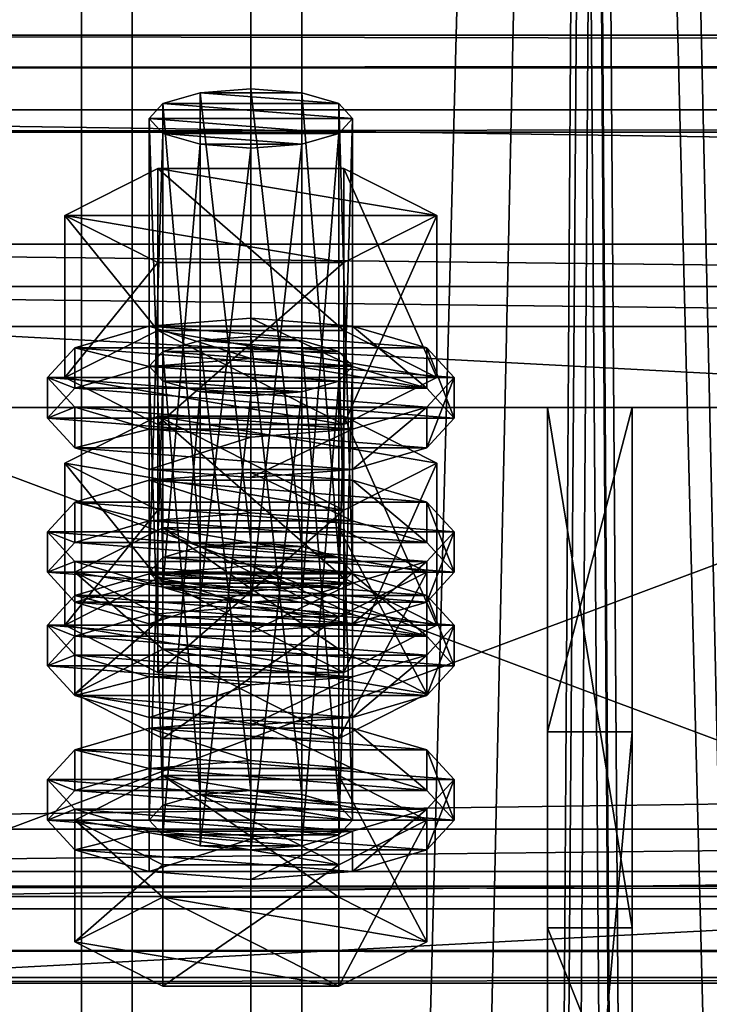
# Model space of a CAD drawing. Header units: millimetres. Extents: x 60485 to 71303, y 100 to 16900.
# Tile 490 of 656: x 60566 to 60607, y 12453 to 12512. Entities that reach past the tile are written whole.
import ezdxf

# ---------------------------------------------------------------- set-up
doc = ezdxf.new("R2010")
doc.units = ezdxf.units.MM
for name, color, linetype in [('1', 7, 'Continuous'), ('13', 7, 'Continuous'), ('3', 7, 'Continuous'), ('4', 7, 'Continuous'), ('6', 7, 'Continuous'), ('9', 7, 'Continuous')]:
    doc.layers.add(name, color=color, linetype=linetype)

msp = doc.modelspace()

# ---------------------------------------------------------------- meshes
at = {"layer": '1', "color": 7}
mesh = msp.add_polyface(dxfattribs=at)
corners = [(60602.5, 12457.928, 4369.768), (60602.5, 12488.627, 4470.18), (60597.5, 12488.627, 4470.18), (60597.5, 12457.928, 4369.768), (60602.5, 12469.497, 4476.031), (60597.5, 12469.497, 4476.031), (60602.5, 12413.039, 4393.962), (60597.5, 12413.039, 4393.962), (60602.5, 12407.189, 4374.825), (60597.5, 12407.189, 4374.825), (60602.5, 12445.441, 4363.129), (60597.5, 12445.441, 4363.129)]
mesh.append_faces([[corners[k] for k in face] for face in [(0, 2, 3, 3), (1, 5, 2, 2), (4, 7, 5, 5), (6, 9, 7, 7), (8, 11, 9, 9), (10, 3, 11, 11), (1, 6, 4, 4), (8, 0, 10, 10), (3, 9, 11, 11), (7, 2, 5, 5)]], dxfattribs={"vtx0": -1, "color": 7})
mesh.append_faces([[corners[k] for k in face] for face in [(6, 0, 8, 8), (9, 3, 7, 7)]], dxfattribs={"vtx0": -1, "vtx1": -1, "color": 7})
mesh.append_faces([[corners[k] for k in face] for face in [(6, 1, 0, 0), (7, 3, 2, 2)]], dxfattribs={"vtx0": -1, "vtx2": -1, "vtx3": -1, "color": 7})
mesh.append_faces([[corners[k] for k in face] for face in [(0, 1, 2, 2), (1, 4, 5, 5), (4, 6, 7, 7), (6, 8, 9, 9), (8, 10, 11, 11), (10, 0, 3, 3)]], dxfattribs={"vtx2": -1, "vtx3": -1, "color": 7})
at = {"layer": '13', "color": 20}
mesh = msp.add_polyface(dxfattribs=at)
corners = [(60580, 12503.926, 4433.005), (60577, 12504.161, 4433.773), (60577, 12477.385, 4441.96), (60574.804, 12504.803, 4435.873), (60574.804, 12478.027, 4444.06), (60574, 12505.68, 4438.742), (60574, 12478.904, 4446.929), (60574.804, 12506.557, 4441.611), (60574.804, 12479.781, 4449.798), (60577, 12507.2, 4443.712), (60577, 12480.423, 4451.898), (60580, 12507.435, 4444.48), (60580, 12480.658, 4452.667), (60583, 12504.161, 4433.773), (60585.196, 12504.803, 4435.873), (60586, 12505.68, 4438.742), (60585.196, 12506.557, 4441.611), (60583, 12507.2, 4443.712), (60585.485, 12497.181, 4431.407), (60574.515, 12497.181, 4431.407), (60574.515, 12487.618, 4434.331), (60569.03, 12499.959, 4440.492), (60569.03, 12490.396, 4443.415), (60574.515, 12502.736, 4449.577), (60574.515, 12493.173, 4452.5), (60585.485, 12493.173, 4452.5), (60590.97, 12499.959, 4440.492), (60585.485, 12487.618, 4434.331), (60569.608, 12488.641, 4437.678), (60568, 12490.396, 4443.415), (60568, 12488.005, 4444.146), (60569.608, 12486.251, 4438.409), (60569.608, 12492.15, 4449.153), (60569.608, 12489.759, 4449.884), (60574, 12493.434, 4453.354), (60574, 12491.043, 4454.085), (60580, 12493.904, 4454.891), (60580, 12491.513, 4455.622), (60574, 12487.357, 4433.477), (60586, 12487.357, 4433.477), (60590.392, 12488.641, 4437.678), (60592, 12490.396, 4443.415), (60590.392, 12492.15, 4449.153), (60586, 12493.434, 4453.354), (60590.392, 12489.759, 4449.884), (60592, 12488.005, 4444.146), (60577, 12489.543, 4385.958), (60583, 12489.543, 4385.958), (60574.804, 12490.185, 4388.058), (60585.196, 12490.185, 4388.058), (60574, 12491.062, 4390.927), (60586, 12491.062, 4390.927), (60574.804, 12491.939, 4393.796), (60585.196, 12491.939, 4393.796), (60577, 12492.581, 4395.896)]
mesh.append_faces([[corners[k] for k in face] for face in [(9, 12, 10, 10), (13, 1, 0, 0), (9, 17, 11, 11), (19, 22, 20, 20), (21, 24, 22, 22), (23, 25, 24, 24), (18, 21, 19, 19), (22, 27, 20, 20), (28, 30, 31, 31), (29, 33, 30, 30), (32, 35, 33, 33), (34, 37, 35, 35), (34, 43, 36, 36)]], dxfattribs={"vtx0": -1, "color": 20})
mesh.append_faces([[corners[k] for k in face] for face in [(1, 13, 3, 3), (3, 14, 5, 5), (5, 15, 7, 7), (7, 16, 9, 9), (21, 26, 23, 23), (24, 27, 22, 22), (38, 39, 28, 28), (28, 40, 29, 29), (29, 41, 32, 32), (32, 42, 34, 34), (37, 44, 35, 35), (35, 44, 33, 33), (33, 45, 30, 30), (46, 47, 48, 48), (48, 49, 50, 50), (50, 51, 52, 52), (52, 53, 54, 54)]], dxfattribs={"vtx0": -1, "vtx1": -1, "color": 20})
mesh.append_faces([[corners[k] for k in face] for face in [(0, 1, 2, 2), (1, 3, 4, 4), (3, 5, 6, 6), (5, 7, 8, 8), (7, 9, 10, 10), (9, 11, 12, 12), (18, 19, 20, 20), (19, 21, 22, 22), (21, 23, 24, 24), (28, 29, 30, 30), (29, 32, 33, 33), (32, 34, 35, 35), (34, 36, 37, 37)]], dxfattribs={"vtx2": -1, "vtx3": -1, "color": 20})
mesh = msp.add_polyface(dxfattribs=at)
corners = [(60586, 12505.68, 4438.742), (60585.196, 12504.803, 4435.873), (60585.196, 12478.027, 4444.06), (60583, 12504.161, 4433.773), (60583, 12477.385, 4441.96), (60580, 12503.926, 4433.005), (60580, 12477.15, 4441.191), (60580, 12507.435, 4444.48), (60583, 12507.2, 4443.712), (60583, 12480.423, 4451.898), (60580, 12480.658, 4452.667), (60585.196, 12506.557, 4441.611), (60585.196, 12479.781, 4449.798), (60586, 12478.904, 4446.929), (60574.804, 12504.803, 4435.873), (60574, 12505.68, 4438.742), (60574.804, 12506.557, 4441.611), (60577, 12507.2, 4443.712), (60590.97, 12499.959, 4440.492), (60585.485, 12497.181, 4431.407), (60585.485, 12487.618, 4434.331), (60590.97, 12490.396, 4443.415), (60574.515, 12487.618, 4434.331), (60574.515, 12502.736, 4449.577), (60585.485, 12502.736, 4449.577), (60585.485, 12493.173, 4452.5), (60569.03, 12499.959, 4440.492), (60574.515, 12493.173, 4452.5), (60592, 12490.396, 4443.415), (60590.392, 12488.641, 4437.678), (60590.392, 12486.251, 4438.409), (60592, 12488.005, 4444.146), (60580, 12493.904, 4454.891), (60586, 12493.434, 4453.354), (60586, 12491.043, 4454.085), (60580, 12491.513, 4455.622), (60590.392, 12492.15, 4449.153), (60590.392, 12489.759, 4449.884), (60569.608, 12488.641, 4437.678), (60586, 12487.357, 4433.477), (60568, 12490.396, 4443.415), (60569.608, 12492.15, 4449.153), (60574, 12493.434, 4453.354), (60569.608, 12489.759, 4449.884), (60568, 12488.005, 4444.146), (60583, 12489.543, 4385.958), (60577, 12489.543, 4385.958), (60580, 12489.308, 4385.189), (60574.804, 12490.185, 4388.058), (60585.196, 12490.185, 4388.058), (60574, 12491.062, 4390.927), (60586, 12491.062, 4390.927), (60574.804, 12491.939, 4393.796), (60585.196, 12491.939, 4393.796), (60577, 12492.581, 4395.896), (60583, 12492.581, 4395.896), (60580, 12492.816, 4396.665), (60574.515, 12488.118, 4401.761), (60590.97, 12485.34, 4392.676), (60585.485, 12488.118, 4401.761)]
mesh.append_faces([[corners[k] for k in face] for face in [(7, 9, 10, 10), (18, 20, 21, 21), (19, 22, 20, 20), (24, 21, 25, 25), (23, 18, 24, 24), (21, 27, 25, 25), (28, 30, 31, 31), (32, 34, 35, 35), (33, 37, 34, 34), (36, 31, 37, 37), (37, 35, 34, 34), (45, 46, 47, 47), (54, 55, 56, 56), (57, 58, 59, 59)]], dxfattribs={"vtx0": -1, "color": 20})
mesh.append_faces([[corners[k] for k in face] for face in [(14, 3, 1, 1), (15, 1, 0, 0), (16, 0, 11, 11), (17, 11, 8, 8), (26, 19, 18, 18), (27, 21, 20, 20), (38, 39, 29, 29), (40, 29, 28, 28), (41, 28, 36, 36), (42, 36, 33, 33), (43, 37, 31, 31), (44, 31, 30, 30), (48, 45, 49, 49), (50, 49, 51, 51), (52, 51, 53, 53), (54, 53, 55, 55)]], dxfattribs={"vtx0": -1, "vtx2": -1, "vtx3": -1, "color": 20})
mesh.append_faces([[corners[k] for k in face] for face in [(0, 1, 2, 2), (1, 3, 4, 4), (3, 5, 6, 6), (7, 8, 9, 9), (8, 11, 12, 12), (11, 0, 13, 13), (18, 19, 20, 20), (23, 24, 25, 25), (24, 18, 21, 21), (28, 29, 30, 30), (32, 33, 34, 34), (33, 36, 37, 37), (36, 28, 31, 31)]], dxfattribs={"vtx2": -1, "vtx3": -1, "color": 20})
mesh = msp.add_polyface(dxfattribs=at)
corners = [(60586, 12505.68, 4438.742), (60585.196, 12478.027, 4444.06), (60586, 12478.904, 4446.929), (60585.196, 12504.803, 4435.873), (60583, 12477.385, 4441.96), (60583, 12504.161, 4433.773), (60580, 12477.15, 4441.191), (60583, 12507.2, 4443.712), (60585.196, 12479.781, 4449.798), (60583, 12480.423, 4451.898), (60585.196, 12506.557, 4441.611), (60577, 12480.423, 4451.898), (60580, 12480.658, 4452.667), (60574.804, 12479.781, 4449.798), (60574, 12478.904, 4446.929), (60574.804, 12481.535, 4455.536), (60585.196, 12476.273, 4438.322), (60590.392, 12478.904, 4446.929), (60585.196, 12481.535, 4455.536), (60592, 12481.295, 4446.198), (60590.392, 12479.54, 4440.46), (60590.392, 12477.15, 4441.191), (60592, 12478.904, 4446.929), (60580, 12484.803, 4457.674), (60586, 12484.333, 4456.136), (60586, 12481.942, 4456.867), (60580, 12482.412, 4458.404), (60590.392, 12483.049, 4451.936), (60590.392, 12480.658, 4452.667), (60586, 12478.256, 4436.26), (60574, 12478.256, 4436.26), (60580, 12477.786, 4434.722), (60569.608, 12479.54, 4440.46), (60568, 12481.295, 4446.198), (60569.608, 12483.049, 4451.936), (60574, 12484.333, 4456.136), (60574, 12481.942, 4456.867), (60569.608, 12480.658, 4452.667), (60568, 12478.904, 4446.929), (60590.392, 12488.641, 4437.678), (60586, 12487.357, 4433.477), (60586, 12484.966, 4434.208), (60590.392, 12486.251, 4438.409), (60580, 12486.887, 4431.94), (60580, 12484.496, 4432.671), (60574, 12487.357, 4433.477), (60569.608, 12486.251, 4438.409), (60574, 12484.966, 4434.208), (60580, 12492.816, 4396.665), (60583, 12492.581, 4395.896), (60583, 12465.804, 4404.083), (60585.196, 12491.939, 4393.796), (60585.196, 12465.162, 4401.982), (60590.97, 12485.34, 4392.676), (60585.485, 12482.562, 4383.592), (60585.485, 12472.999, 4386.515), (60574.515, 12488.118, 4401.761), (60585.485, 12488.118, 4401.761), (60585.485, 12478.555, 4404.685), (60590.97, 12475.777, 4395.6), (60574, 12478.815, 4405.538), (60590.392, 12477.531, 4401.338), (60586, 12478.815, 4405.538), (60580, 12479.285, 4407.076)]
mesh.append_faces([[corners[k] for k in face] for face in [(0, 1, 2, 2), (3, 4, 1, 1), (5, 6, 4, 4), (7, 8, 9, 9), (10, 2, 8, 8), (9, 11, 12, 12), (15, 17, 18, 18), (19, 21, 22, 22), (23, 25, 26, 26), (24, 28, 25, 25), (27, 22, 28, 28), (29, 30, 31, 31), (39, 41, 42, 42), (40, 44, 41, 41), (40, 45, 43, 43), (47, 41, 44, 44), (57, 59, 58, 58), (60, 62, 63, 63)]], dxfattribs={"vtx0": -1, "color": 20})
mesh.append_faces([[corners[k] for k in face] for face in [(11, 9, 8, 8), (13, 8, 2, 2), (14, 2, 1, 1), (15, 16, 17, 17), (32, 29, 20, 20), (33, 20, 19, 19), (34, 19, 27, 27), (35, 27, 24, 24), (36, 25, 28, 28), (37, 28, 22, 22), (38, 22, 21, 21), (46, 42, 41, 41), (56, 54, 53, 53), (60, 61, 62, 62)]], dxfattribs={"vtx0": -1, "vtx2": -1, "vtx3": -1, "color": 20})
mesh.append_faces([[corners[k] for k in face] for face in [(19, 20, 21, 21), (23, 24, 25, 25), (24, 27, 28, 28), (27, 19, 22, 22), (39, 40, 41, 41), (40, 43, 44, 44), (48, 49, 50, 50), (49, 51, 52, 52), (53, 54, 55, 55), (56, 57, 58, 58), (57, 53, 59, 59)]], dxfattribs={"vtx2": -1, "vtx3": -1, "color": 20})
mesh = msp.add_polyface(dxfattribs=at)
corners = [(60580, 12503.926, 4433.005), (60577, 12477.385, 4441.96), (60580, 12477.15, 4441.191), (60577, 12504.161, 4433.773), (60574.804, 12478.027, 4444.06), (60574.804, 12504.803, 4435.873), (60574, 12478.904, 4446.929), (60574, 12505.68, 4438.742), (60574.804, 12479.781, 4449.798), (60574.804, 12506.557, 4441.611), (60577, 12480.423, 4451.898), (60585.196, 12479.781, 4449.798), (60586, 12478.904, 4446.929), (60585.196, 12478.027, 4444.06), (60569.608, 12478.904, 4446.929), (60585.196, 12476.273, 4438.322), (60574.804, 12481.535, 4455.536), (60574, 12478.256, 4436.26), (60569.608, 12479.54, 4440.46), (60569.608, 12477.15, 4441.191), (60568, 12481.295, 4446.198), (60568, 12478.904, 4446.929), (60569.608, 12483.049, 4451.936), (60569.608, 12480.658, 4452.667), (60574, 12484.333, 4456.136), (60574, 12481.942, 4456.867), (60580, 12484.803, 4457.674), (60580, 12482.412, 4458.404), (60586, 12478.256, 4436.26), (60590.392, 12479.54, 4440.46), (60592, 12481.295, 4446.198), (60590.392, 12483.049, 4451.936), (60586, 12484.333, 4456.136), (60586, 12481.942, 4456.867), (60590.392, 12480.658, 4452.667), (60592, 12478.904, 4446.929), (60580, 12486.887, 4431.94), (60574, 12487.357, 4433.477), (60574, 12484.966, 4434.208), (60580, 12484.496, 4432.671), (60569.608, 12488.641, 4437.678), (60569.608, 12486.251, 4438.409), (60568, 12488.005, 4444.146), (60590.392, 12486.251, 4438.409), (60586, 12484.966, 4434.208), (60574, 12491.062, 4390.927), (60574.804, 12491.939, 4393.796), (60574.804, 12465.162, 4401.982), (60577, 12492.581, 4395.896), (60577, 12465.804, 4404.083), (60580, 12492.816, 4396.665), (60580, 12466.039, 4404.851), (60574.515, 12482.562, 4383.592), (60569.03, 12485.34, 4392.676), (60569.03, 12475.777, 4395.6), (60574.515, 12488.118, 4401.761), (60574.515, 12478.555, 4404.685), (60585.485, 12478.555, 4404.685), (60585.485, 12482.562, 4383.592), (60574, 12478.815, 4405.538), (60580, 12479.285, 4407.076), (60580, 12476.895, 4407.807), (60569.608, 12477.531, 4401.338), (60590.392, 12477.531, 4401.338)]
mesh.append_faces([[corners[k] for k in face] for face in [(0, 1, 2, 2), (3, 4, 1, 1), (5, 6, 4, 4), (7, 8, 6, 6), (9, 10, 8, 8), (18, 21, 19, 19), (20, 23, 21, 21), (22, 25, 23, 23), (24, 27, 25, 25), (24, 32, 26, 26), (33, 25, 27, 27), (36, 38, 39, 39), (37, 41, 38, 38), (53, 56, 54, 54), (55, 57, 56, 56), (58, 53, 52, 52)]], dxfattribs={"vtx0": -1, "color": 20})
mesh.append_faces([[corners[k] for k in face] for face in [(10, 11, 8, 8), (8, 12, 6, 6), (6, 13, 4, 4), (14, 15, 16, 16), (17, 28, 18, 18), (18, 29, 20, 20), (20, 30, 22, 22), (22, 31, 24, 24), (25, 34, 23, 23), (23, 35, 21, 21), (42, 43, 41, 41), (41, 44, 38, 38), (53, 58, 55, 55), (62, 63, 59, 59)]], dxfattribs={"vtx0": -1, "vtx1": -1, "color": 20})
mesh.append_faces([[corners[k] for k in face] for face in [(17, 18, 19, 19), (18, 20, 21, 21), (20, 22, 23, 23), (22, 24, 25, 25), (24, 26, 27, 27), (36, 37, 38, 38), (37, 40, 41, 41), (45, 46, 47, 47), (46, 48, 49, 49), (48, 50, 51, 51), (52, 53, 54, 54), (53, 55, 56, 56), (59, 60, 61, 61)]], dxfattribs={"vtx2": -1, "vtx3": -1, "color": 20})
mesh = msp.add_polyface(dxfattribs=at)
corners = [(60574.804, 12478.027, 4444.06), (60585.196, 12478.027, 4444.06), (60583, 12477.385, 4441.96), (60590.392, 12478.904, 4446.929), (60585.196, 12476.273, 4438.322), (60585.196, 12469.1, 4440.515), (60590.392, 12471.732, 4449.122), (60574.804, 12481.535, 4455.536), (60585.196, 12481.535, 4455.536), (60585.196, 12474.363, 4457.728), (60574.804, 12474.363, 4457.728), (60590.392, 12479.54, 4440.46), (60586, 12478.256, 4436.26), (60586, 12475.865, 4436.991), (60590.392, 12477.15, 4441.191), (60580, 12477.786, 4434.722), (60580, 12475.395, 4435.453), (60569.608, 12477.15, 4441.191), (60586, 12491.062, 4390.927), (60585.196, 12490.185, 4388.058), (60585.196, 12463.408, 4396.245), (60583, 12489.543, 4385.958), (60583, 12462.766, 4394.144), (60580, 12489.308, 4385.189), (60580, 12462.531, 4393.376), (60580, 12492.816, 4396.665), (60583, 12465.804, 4404.083), (60580, 12466.039, 4404.851), (60583, 12492.581, 4395.896), (60585.196, 12465.162, 4401.982), (60585.196, 12491.939, 4393.796), (60586, 12464.285, 4399.114), (60590.97, 12485.34, 4392.676), (60585.485, 12472.999, 4386.515), (60590.97, 12475.777, 4395.6), (60585.485, 12482.562, 4383.592), (60574.515, 12472.999, 4386.515), (60574.515, 12478.555, 4404.685), (60585.485, 12478.555, 4404.685), (60592, 12475.777, 4395.6), (60590.392, 12474.023, 4389.862), (60590.392, 12471.632, 4390.593), (60592, 12473.386, 4396.331), (60586, 12472.739, 4385.662), (60586, 12470.348, 4386.393), (60580, 12472.269, 4384.125), (60580, 12469.878, 4384.855), (60580, 12479.285, 4407.076), (60586, 12478.815, 4405.538), (60586, 12476.425, 4406.269), (60580, 12476.895, 4407.807), (60590.392, 12477.531, 4401.338), (60590.392, 12475.14, 4402.069), (60574, 12472.739, 4385.662), (60569.608, 12474.023, 4389.862), (60568, 12475.777, 4395.6), (60569.608, 12477.531, 4401.338), (60569.608, 12475.14, 4402.069), (60568, 12473.386, 4396.331), (60569.608, 12471.632, 4390.593)]
mesh.append_faces([[corners[k] for k in face] for face in [(3, 5, 6, 6), (8, 6, 9, 9), (6, 10, 9, 9), (11, 13, 14, 14), (12, 16, 13, 13), (25, 26, 27, 27), (28, 29, 26, 26), (30, 31, 29, 29), (32, 33, 34, 34), (35, 36, 33, 33), (34, 37, 38, 38), (39, 41, 42, 42), (40, 44, 41, 41), (47, 49, 50, 50), (48, 52, 49, 49), (51, 42, 52, 52), (43, 53, 45, 45), (52, 50, 49, 49)]], dxfattribs={"vtx0": -1, "color": 20})
mesh.append_faces([[corners[k] for k in face] for face in [(0, 1, 2, 2), (10, 6, 5, 5), (17, 14, 13, 13), (37, 34, 33, 33), (54, 43, 40, 40), (55, 40, 39, 39), (56, 39, 51, 51), (57, 52, 42, 42), (58, 42, 41, 41), (59, 41, 44, 44)]], dxfattribs={"vtx0": -1, "vtx2": -1, "vtx3": -1, "color": 20})
mesh.append_faces([[corners[k] for k in face] for face in [(3, 4, 5, 5), (7, 8, 9, 9), (8, 3, 6, 6), (11, 12, 13, 13), (12, 15, 16, 16), (18, 19, 20, 20), (19, 21, 22, 22), (21, 23, 24, 24), (30, 18, 31, 31), (39, 40, 41, 41), (40, 43, 44, 44), (43, 45, 46, 46), (47, 48, 49, 49), (48, 51, 52, 52), (51, 39, 42, 42)]], dxfattribs={"vtx2": -1, "vtx3": -1, "color": 20})
mesh = msp.add_polyface(dxfattribs=at)
corners = [(60574.804, 12478.027, 4444.06), (60583, 12477.385, 4441.96), (60580, 12477.15, 4441.191), (60577, 12477.385, 4441.96), (60585.196, 12476.273, 4438.322), (60574.804, 12476.273, 4438.322), (60574.804, 12469.1, 4440.515), (60569.608, 12478.904, 4446.929), (60569.608, 12471.732, 4449.122), (60574.804, 12481.535, 4455.536), (60574.804, 12474.363, 4457.728), (60585.196, 12474.363, 4457.728), (60585.196, 12469.1, 4440.515), (60580, 12477.786, 4434.722), (60574, 12478.256, 4436.26), (60574, 12475.865, 4436.991), (60580, 12475.395, 4435.453), (60569.608, 12477.15, 4441.191), (60568, 12478.904, 4446.929), (60590.392, 12477.15, 4441.191), (60586, 12475.865, 4436.991), (60580, 12489.308, 4385.189), (60577, 12489.543, 4385.958), (60577, 12462.766, 4394.144), (60574.804, 12490.185, 4388.058), (60574.804, 12463.408, 4396.245), (60574, 12491.062, 4390.927), (60574, 12464.285, 4399.114), (60574.804, 12465.162, 4401.982), (60574.804, 12491.939, 4393.796), (60577, 12465.804, 4404.083), (60577, 12492.581, 4395.896), (60580, 12466.039, 4404.851), (60585.485, 12482.562, 4383.592), (60574.515, 12482.562, 4383.592), (60574.515, 12472.999, 4386.515), (60569.03, 12475.777, 4395.6), (60574.515, 12478.555, 4404.685), (60585.485, 12472.999, 4386.515), (60580, 12472.269, 4384.125), (60574, 12472.739, 4385.662), (60574, 12470.348, 4386.393), (60569.608, 12474.023, 4389.862), (60569.608, 12471.632, 4390.593), (60568, 12475.777, 4395.6), (60568, 12473.386, 4396.331), (60569.608, 12477.531, 4401.338), (60569.608, 12475.14, 4402.069), (60574, 12478.815, 4405.538), (60574, 12476.425, 4406.269), (60580, 12476.895, 4407.807), (60586, 12472.739, 4385.662), (60590.392, 12474.023, 4389.862), (60592, 12475.777, 4395.6), (60590.392, 12475.14, 4402.069), (60592, 12473.386, 4396.331), (60590.392, 12471.632, 4390.593)]
mesh.append_faces([[corners[k] for k in face] for face in [(0, 2, 3, 3), (5, 8, 6, 6), (7, 10, 8, 8), (9, 11, 10, 10), (4, 7, 5, 5), (13, 15, 16, 16), (14, 17, 15, 15), (15, 20, 16, 16), (26, 28, 27, 27), (29, 30, 28, 28), (31, 32, 30, 30), (34, 36, 35, 35), (36, 38, 35, 35), (40, 43, 41, 41), (42, 45, 43, 43), (44, 47, 45, 45), (46, 49, 47, 47), (48, 50, 49, 49)]], dxfattribs={"vtx0": -1, "color": 20})
mesh.append_faces([[corners[k] for k in face] for face in [(10, 12, 8, 8), (18, 19, 17, 17), (17, 20, 15, 15), (37, 38, 36, 36), (40, 51, 42, 42), (42, 52, 44, 44), (44, 53, 46, 46), (50, 54, 49, 49), (49, 54, 47, 47), (47, 55, 45, 45), (45, 56, 43, 43)]], dxfattribs={"vtx0": -1, "vtx1": -1, "color": 20})
mesh.append_faces([[corners[k] for k in face] for face in [(0, 1, 2, 2)]], dxfattribs={"vtx0": -1, "vtx2": -1, "vtx3": -1, "color": 20})
mesh.append_faces([[corners[k] for k in face] for face in [(4, 5, 6, 6), (5, 7, 8, 8), (7, 9, 10, 10), (13, 14, 15, 15), (21, 22, 23, 23), (22, 24, 25, 25), (24, 26, 27, 27), (33, 34, 35, 35), (39, 40, 41, 41), (40, 42, 43, 43), (42, 44, 45, 45), (44, 46, 47, 47), (46, 48, 49, 49)]], dxfattribs={"vtx2": -1, "vtx3": -1, "color": 20})
mesh = msp.add_polyface(dxfattribs=at)
corners = [(60585.196, 12476.273, 4438.322), (60574.804, 12469.1, 4440.515), (60585.196, 12469.1, 4440.515), (60586, 12491.062, 4390.927), (60585.196, 12463.408, 4396.245), (60586, 12464.285, 4399.114), (60585.196, 12490.185, 4388.058), (60583, 12462.766, 4394.144), (60583, 12489.543, 4385.958), (60580, 12462.531, 4393.376), (60585.196, 12465.162, 4401.982), (60580, 12466.039, 4404.851), (60583, 12465.804, 4404.083), (60577, 12465.804, 4404.083), (60574, 12464.285, 4399.114), (60574.804, 12463.408, 4396.245), (60577, 12462.766, 4394.144), (60590.392, 12464.285, 4399.114), (60585.196, 12461.654, 4390.507), (60585.196, 12454.482, 4392.7), (60590.392, 12457.113, 4401.306), (60574.804, 12454.482, 4392.7), (60574.804, 12466.917, 4407.72), (60585.196, 12466.917, 4407.72), (60585.196, 12459.744, 4409.913), (60574.804, 12459.744, 4409.913), (60592, 12466.676, 4398.383), (60590.392, 12464.922, 4392.645), (60590.392, 12462.531, 4393.376), (60592, 12464.285, 4399.114), (60586, 12463.638, 4388.444), (60586, 12461.247, 4389.175), (60580, 12463.168, 4386.907), (60580, 12460.777, 4387.638), (60580, 12470.184, 4409.858), (60586, 12469.714, 4408.321), (60586, 12467.324, 4409.052), (60580, 12467.794, 4410.589), (60590.392, 12468.43, 4404.12), (60590.392, 12466.039, 4404.851), (60574, 12463.638, 4388.444), (60569.608, 12464.922, 4392.645), (60568, 12466.676, 4398.383), (60569.608, 12468.43, 4404.12), (60574, 12469.714, 4408.321), (60574, 12467.324, 4409.052), (60569.608, 12466.039, 4404.851), (60568, 12464.285, 4399.114), (60569.608, 12462.531, 4393.376), (60574, 12461.247, 4389.175), (60586, 12472.739, 4385.662), (60580, 12469.878, 4384.855), (60586, 12470.348, 4386.393), (60574, 12470.348, 4386.393)]
mesh.append_faces([[corners[k] for k in face] for face in [(0, 1, 2, 2), (3, 4, 5, 5), (6, 7, 4, 4), (8, 9, 7, 7), (10, 11, 12, 12), (16, 7, 9, 9), (17, 19, 20, 20), (18, 21, 19, 19), (23, 20, 24, 24), (22, 17, 23, 23), (20, 25, 24, 24), (26, 28, 29, 29), (27, 31, 28, 28), (30, 33, 31, 31), (34, 36, 37, 37), (35, 39, 36, 36), (38, 29, 39, 39), (30, 40, 32, 32), (49, 31, 33, 33), (50, 51, 52, 52), (53, 52, 51, 51)]], dxfattribs={"vtx0": -1, "color": 20})
mesh.append_faces([[corners[k] for k in face] for face in [(13, 10, 5, 5), (14, 5, 4, 4), (15, 4, 7, 7), (22, 18, 17, 17), (25, 20, 19, 19), (41, 30, 27, 27), (42, 27, 26, 26), (43, 26, 38, 38), (44, 38, 35, 35), (45, 36, 39, 39), (46, 39, 29, 29), (47, 29, 28, 28), (48, 28, 31, 31)]], dxfattribs={"vtx0": -1, "vtx2": -1, "vtx3": -1, "color": 20})
mesh.append_faces([[corners[k] for k in face] for face in [(17, 18, 19, 19), (22, 23, 24, 24), (23, 17, 20, 20), (26, 27, 28, 28), (27, 30, 31, 31), (30, 32, 33, 33), (34, 35, 36, 36), (35, 38, 39, 39), (38, 26, 29, 29)]], dxfattribs={"vtx2": -1, "vtx3": -1, "color": 20})
mesh = msp.add_polyface(dxfattribs=at)
corners = [(60569.608, 12471.732, 4449.122), (60585.196, 12469.1, 4440.515), (60574.804, 12469.1, 4440.515), (60580, 12489.308, 4385.189), (60577, 12462.766, 4394.144), (60580, 12462.531, 4393.376), (60577, 12489.543, 4385.958), (60574.804, 12463.408, 4396.245), (60574.804, 12490.185, 4388.058), (60574, 12464.285, 4399.114), (60580, 12466.039, 4404.851), (60585.196, 12465.162, 4401.982), (60577, 12465.804, 4404.083), (60586, 12464.285, 4399.114), (60574.804, 12465.162, 4401.982), (60585.196, 12463.408, 4396.245), (60583, 12462.766, 4394.144), (60585.196, 12461.654, 4390.507), (60574.804, 12461.654, 4390.507), (60574.804, 12454.482, 4392.7), (60569.608, 12464.285, 4399.114), (60569.608, 12457.113, 4401.306), (60574.804, 12466.917, 4407.72), (60574.804, 12459.744, 4409.913), (60585.196, 12459.744, 4409.913), (60585.196, 12454.482, 4392.7), (60580, 12463.168, 4386.907), (60574, 12463.638, 4388.444), (60574, 12461.247, 4389.175), (60580, 12460.777, 4387.638), (60569.608, 12464.922, 4392.645), (60569.608, 12462.531, 4393.376), (60568, 12466.676, 4398.383), (60568, 12464.285, 4399.114), (60569.608, 12468.43, 4404.12), (60569.608, 12466.039, 4404.851), (60574, 12469.714, 4408.321), (60574, 12467.324, 4409.052), (60580, 12470.184, 4409.858), (60580, 12467.794, 4410.589), (60586, 12463.638, 4388.444), (60590.392, 12464.922, 4392.645), (60592, 12466.676, 4398.383), (60590.392, 12468.43, 4404.12), (60586, 12469.714, 4408.321), (60586, 12467.324, 4409.052), (60590.392, 12466.039, 4404.851), (60592, 12464.285, 4399.114), (60590.392, 12462.531, 4393.376), (60586, 12461.247, 4389.175), (60580, 12472.269, 4384.125), (60574, 12470.348, 4386.393), (60580, 12469.878, 4384.855), (60569.608, 12471.632, 4390.593), (60586, 12470.348, 4386.393)]
mesh.append_faces([[corners[k] for k in face] for face in [(0, 1, 2, 2), (3, 4, 5, 5), (6, 7, 4, 4), (8, 9, 7, 7), (18, 21, 19, 19), (20, 23, 21, 21), (22, 24, 23, 23), (17, 20, 18, 18), (21, 25, 19, 19), (26, 28, 29, 29), (27, 31, 28, 28), (30, 33, 31, 31), (32, 35, 33, 33), (34, 37, 35, 35), (36, 39, 37, 37), (36, 44, 38, 38), (45, 37, 39, 39), (50, 51, 52, 52)]], dxfattribs={"vtx0": -1, "color": 20})
mesh.append_faces([[corners[k] for k in face] for face in [(10, 11, 12, 12), (12, 13, 14, 14), (14, 13, 9, 9), (9, 15, 7, 7), (7, 16, 4, 4), (20, 17, 22, 22), (23, 25, 21, 21), (27, 40, 30, 30), (30, 41, 32, 32), (32, 42, 34, 34), (34, 43, 36, 36), (37, 46, 35, 35), (35, 47, 33, 33), (33, 48, 31, 31), (31, 49, 28, 28), (53, 54, 51, 51)]], dxfattribs={"vtx0": -1, "vtx1": -1, "color": 20})
mesh.append_faces([[corners[k] for k in face] for face in [(17, 18, 19, 19), (18, 20, 21, 21), (20, 22, 23, 23), (26, 27, 28, 28), (27, 30, 31, 31), (30, 32, 33, 33), (32, 34, 35, 35), (34, 36, 37, 37), (36, 38, 39, 39)]], dxfattribs={"vtx2": -1, "vtx3": -1, "color": 20})
at = {"layer": '3', "color": 91}
mesh = msp.add_polyface(dxfattribs=at)
corners = [(60573, 16854.959, 2970.03), (60573, 16738.421, 2970.03), (60573, 8515, 5484.182), (60573, 8515, 5561.563), (60573, 16854.959, 3011.782), (60627, 8515, 5561.563), (60627, 16854.959, 3011.782), (60627, 16738.421, 2970.03), (60627, 16854.959, 2970.03), (60627, 8515, 5484.182), (60630, 8515, 5564.7), (60630, 8515, 5481.045), (60570, 8515, 5481.045), (60570, 8515, 5564.7), (60570, 16854.959, 3014.919), (60630, 16854.959, 3014.919), (60630, 16854.959, 2970.03), (60570, 16854.959, 2970.03), (60570, 16728.16, 2970.03), (60630, 16728.16, 2970.03)]
mesh.append_faces([[corners[k] for k in face] for face in [(1, 4, 0, 0), (3, 1, 2, 2), (3, 6, 4, 4), (7, 5, 9, 9), (6, 7, 8, 8), (1, 9, 2, 2), (10, 14, 15, 15), (16, 6, 8, 8), (0, 14, 17, 17), (18, 13, 12, 12), (14, 18, 17, 17), (19, 12, 11, 11), (19, 15, 16, 16), (10, 19, 11, 11), (7, 16, 8, 8), (17, 1, 0, 0)]], dxfattribs={"vtx0": -1, "color": 91})
mesh.append_faces([[corners[k] for k in face] for face in [(4, 1, 3, 3), (5, 7, 6, 6), (10, 5, 13, 13), (5, 11, 9, 9), (9, 11, 2, 2), (13, 3, 12, 12), (3, 13, 5, 5), (12, 2, 11, 11), (14, 4, 15, 15), (15, 6, 16, 16), (13, 18, 14, 14), (15, 19, 10, 10), (19, 7, 18, 18), (18, 1, 17, 17), (1, 18, 7, 7)]], dxfattribs={"vtx0": -1, "vtx1": -1, "color": 91})
mesh.append_faces([[corners[k] for k in face] for face in [(5, 10, 11, 11), (12, 3, 2, 2), (14, 0, 4, 4), (15, 4, 6, 6), (7, 19, 16, 16)]], dxfattribs={"vtx0": -1, "vtx2": -1, "vtx3": -1, "color": 91})
mesh.append_faces([[corners[k] for k in face] for face in [(3, 5, 6, 6), (1, 7, 9, 9), (10, 13, 14, 14), (19, 18, 12, 12)]], dxfattribs={"vtx2": -1, "vtx3": -1, "color": 91})
mesh = msp.add_polyface(dxfattribs=at)
corners = [(60645, 12455.004, 4360.205), (60555, 12455.004, 4360.205), (60555, 12488.627, 4470.18), (60645, 12488.627, 4470.18), (60555, 12459.785, 4358.743), (60555, 12493.408, 4468.718), (60645, 12459.785, 4358.743), (60645, 12493.408, 4468.718)]
mesh.append_faces([[corners[k] for k in face] for face in [(0, 2, 3, 3), (1, 5, 2, 2), (4, 7, 5, 5), (6, 3, 7, 7), (1, 6, 4, 4), (3, 5, 7, 7)]], dxfattribs={"vtx0": -1, "color": 91})
mesh.append_faces([[corners[k] for k in face] for face in [(0, 1, 2, 2), (1, 4, 5, 5), (4, 6, 7, 7), (6, 0, 3, 3), (1, 0, 6, 6), (3, 2, 5, 5)]], dxfattribs={"vtx2": -1, "vtx3": -1, "color": 91})
at = {"layer": '4', "color": 171}
mesh = msp.add_polyface(dxfattribs=at)
corners = [(60617, 12043.433, 3030.03), (60583, 12043.433, 3030.03), (60583, 13569.291, 3935.792), (60617, 13569.291, 3935.792), (60583, 11937.644, 3030.03), (60583, 13499.465, 3957.14), (60617, 11937.644, 3030.03), (60617, 13499.465, 3957.14), (60620, 12049.31, 3030.03), (60620, 11931.767, 3030.03), (60620, 13495.585, 3958.326), (60620, 13573.17, 3934.606), (60580, 11931.767, 3030.03), (60580, 13495.585, 3958.326), (60580, 12049.31, 3030.03), (60580, 13573.17, 3934.606)]
mesh.append_faces([[corners[k] for k in face] for face in [(0, 2, 3, 3), (1, 5, 2, 2), (4, 7, 5, 5), (6, 3, 7, 7), (8, 10, 11, 11), (9, 13, 10, 10), (12, 15, 13, 13), (14, 11, 15, 15)]], dxfattribs={"vtx0": -1, "color": 171})
mesh.append_faces([[corners[k] for k in face] for face in [(9, 6, 12, 12), (6, 8, 0, 0), (0, 8, 1, 1), (12, 4, 14, 14), (4, 12, 6, 6), (14, 1, 8, 8), (11, 3, 15, 15), (3, 10, 7, 7), (7, 10, 5, 5), (15, 2, 13, 13), (2, 15, 3, 3), (13, 5, 10, 10)]], dxfattribs={"vtx0": -1, "vtx1": -1, "color": 171})
mesh.append_faces([[corners[k] for k in face] for face in [(6, 9, 8, 8), (14, 4, 1, 1), (3, 11, 10, 10), (13, 2, 5, 5)]], dxfattribs={"vtx0": -1, "vtx2": -1, "vtx3": -1, "color": 171})
mesh.append_faces([[corners[k] for k in face] for face in [(0, 1, 2, 2), (1, 4, 5, 5), (4, 6, 7, 7), (6, 0, 3, 3), (8, 9, 10, 10), (9, 12, 13, 13), (12, 14, 15, 15), (14, 8, 11, 11)]], dxfattribs={"vtx2": -1, "vtx3": -1, "color": 171})
at = {"layer": '6', "color": 2}
mesh = msp.add_polyface(dxfattribs=at)
corners = [(60627, 8515, 2973.03), (60573, 8515, 2973.03), (60573, 16718.348, 2973.03), (60627, 16718.348, 2973.03), (60573, 8515, 3027.03), (60573, 16541.721, 3027.03), (60627, 8515, 3027.03), (60627, 16541.721, 3027.03), (60630, 8515, 2970.03), (60630, 8515, 3030.03), (60630, 16531.909, 3030.03), (60630, 16728.16, 2970.03), (60570, 8515, 3030.03), (60570, 16531.909, 3030.03), (60570, 8515, 2970.03), (60570, 16728.16, 2970.03)]
mesh.append_faces([[corners[k] for k in face] for face in [(0, 2, 3, 3), (1, 5, 2, 2), (4, 7, 5, 5), (6, 3, 7, 7), (8, 10, 11, 11), (9, 13, 10, 10), (12, 15, 13, 13), (14, 11, 15, 15)]], dxfattribs={"vtx0": -1, "color": 2})
mesh.append_faces([[corners[k] for k in face] for face in [(9, 6, 12, 12), (6, 8, 0, 0), (0, 8, 1, 1), (12, 4, 14, 14), (4, 12, 6, 6), (14, 1, 8, 8), (11, 3, 15, 15), (3, 10, 7, 7), (7, 10, 5, 5), (15, 2, 13, 13), (2, 15, 3, 3), (13, 5, 10, 10)]], dxfattribs={"vtx0": -1, "vtx1": -1, "color": 2})
mesh.append_faces([[corners[k] for k in face] for face in [(6, 9, 8, 8), (14, 4, 1, 1), (3, 11, 10, 10), (13, 2, 5, 5)]], dxfattribs={"vtx0": -1, "vtx2": -1, "vtx3": -1, "color": 2})
mesh.append_faces([[corners[k] for k in face] for face in [(0, 1, 2, 2), (1, 4, 5, 5), (4, 6, 7, 7), (6, 0, 3, 3), (8, 9, 10, 10), (9, 12, 13, 13), (12, 14, 15, 15), (14, 8, 11, 11)]], dxfattribs={"vtx2": -1, "vtx3": -1, "color": 2})
at = {"layer": '9', "color": 243}
mesh = msp.add_polyface(dxfattribs=at)
corners = [(60500, 12506.198, 4349.78), (60500, 12461.253, 4363.527), (63500, 12461.253, 4363.527), (63500, 12506.198, 4349.78), (60500, 12495.769, 4476.367), (63500, 12495.769, 4476.367), (60500, 12460.387, 4487.189), (63500, 12460.387, 4487.189), (60500, 12456.585, 4474.758), (63500, 12456.585, 4474.758), (60500, 12454.672, 4475.343), (63500, 12454.672, 4475.343), (60500, 12459.06, 4489.687), (63500, 12459.06, 4489.687), (60500, 12498.266, 4477.694), (63500, 12498.266, 4477.694), (60500, 12463.751, 4364.855), (63500, 12463.751, 4364.855), (60500, 12504.87, 4352.277), (63500, 12504.87, 4352.277), (60500, 12508.673, 4364.709), (63500, 12508.673, 4364.709), (60500, 12510.585, 4364.124), (63500, 12510.585, 4364.124)]
mesh.append_faces([[corners[k] for k in face] for face in [(0, 2, 3, 3), (1, 5, 2, 2), (4, 7, 5, 5), (6, 9, 7, 7), (8, 11, 9, 9), (10, 13, 11, 11), (12, 15, 13, 13), (14, 17, 15, 15), (16, 19, 17, 17), (18, 21, 19, 19), (20, 23, 21, 21), (22, 3, 23, 23), (20, 0, 22, 22), (8, 12, 10, 10), (11, 7, 9, 9)]], dxfattribs={"vtx0": -1, "color": 243})
mesh.append_faces([[corners[k] for k in face] for face in [(1, 16, 4, 4), (16, 0, 18, 18), (18, 0, 20, 20), (12, 6, 14, 14), (14, 4, 16, 16), (3, 19, 23, 23), (19, 2, 17, 17), (17, 2, 15, 15), (15, 5, 13, 13), (13, 7, 11, 11)]], dxfattribs={"vtx0": -1, "vtx1": -1, "color": 243})
mesh.append_faces([[corners[k] for k in face] for face in [(16, 1, 0, 0), (12, 8, 6, 6), (14, 6, 4, 4), (19, 3, 2, 2), (15, 2, 5, 5), (13, 5, 7, 7)]], dxfattribs={"vtx0": -1, "vtx2": -1, "vtx3": -1, "color": 243})
mesh.append_faces([[corners[k] for k in face] for face in [(21, 23, 19, 19)]], dxfattribs={"vtx1": -1, "color": 243})
mesh.append_faces([[corners[k] for k in face] for face in [(0, 1, 2, 2), (1, 4, 5, 5), (4, 6, 7, 7), (6, 8, 9, 9), (8, 10, 11, 11), (10, 12, 13, 13), (12, 14, 15, 15), (14, 16, 17, 17), (16, 18, 19, 19), (18, 20, 21, 21), (20, 22, 23, 23), (22, 0, 3, 3)]], dxfattribs={"vtx2": -1, "vtx3": -1, "color": 243})

doc.saveas('drawing.dxf')
